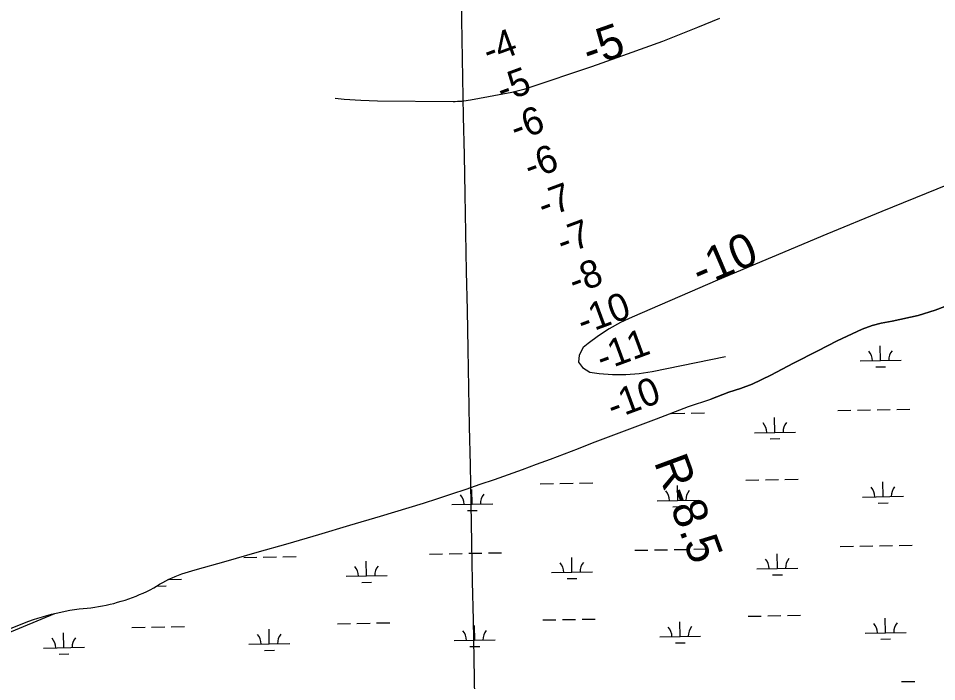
# Model space of a CAD drawing. Extents: x 3957609 to 3995875, y 234277 to 260273.
# Drawn here: x 3987141 to 3989385, y 251415 to 253036 of the extents above; entities that cross this region are included whole.
import ezdxf

# ---------------------------------------------------------------- set-up
doc = ezdxf.new("R2010")
doc.units = 0
for name, color, linetype in [('V-GRID-MAJR', 7, 'Continuous'), ('V-RIVR-EDGE', 7, 'Continuous'), ('V-RIVR-RANG', 7, 'Continuous'), ('V-RIVR-RANG-IDEN', 7, 'Continuous'), ('V-TOPO-MINR', 7, 'Continuous'), ('V-TOPO-MINR-IDEN', 7, 'Continuous'), ('V-WETL-SWMP', 7, 'Continuous')]:
    doc.layers.add(name, color=color, linetype=linetype)

msp = doc.modelspace()

# ---------------------------------------------------------------- linework, layer by layer
at = {"layer": 'V-GRID-MAJR'}
msp.add_spline([(3988472.963, 240204.959), (3988414.381, 243232.915), (3988297.143, 249292.685), (3988179.905, 255352.445), (3988121.249, 258384.254)], degree=3, dxfattribs=at)
at = {"layer": 'V-RIVR-EDGE'}
for points in [[(3989422.031, 252338.513), (3989381.343, 252322.915), (3989339.457, 252309.501), (3989275.918, 252295.636), (3989249.308, 252290.8), (3989227.466, 252285.582), (3989203.054, 252276.382), (3989142.134, 252247.622), (3989094.912, 252223.466), (3989035.583, 252193.518), (3988979.833, 252163.779), (3988934.588, 252142.011), (3988905.412, 252131.013), (3988877.025, 252122.399), (3988833.36, 252105.207)], [(3987800.273, 251752.858), (3987875.764, 251774.803), (3987951.192, 251796.954), (3988026.56, 251819.314), (3988061.517, 251829.83), (3988096.411, 251840.554), (3988131.242, 251851.482), (3988166.009, 251862.613), (3988200.708, 251873.946), (3988235.341, 251885.487), (3988269.906, 251897.228), (3988304.4, 251909.172), (3988338.825, 251921.319), (3988373.178, 251933.666), (3988407.457, 251946.214), (3988441.663, 251958.965), (3988475.793, 251971.917), (3988509.847, 251985.067), (3988543.824, 251998.418), (3988622.244, 252027.851), (3988700.571, 252057.537), (3988778.803, 252087.473), (3988833.36, 252105.207)], [(3987230.376, 251581.711), (3987233.632, 251582.51), (3987244.873, 251585.033), (3987256.166, 251587.331), (3987267.502, 251589.403), (3987278.876, 251591.247), (3987290.286, 251592.864), (3987299.772, 251593.563), (3987309.24, 251594.462), (3987318.689, 251595.56), (3987328.112, 251596.856), (3987337.506, 251598.351), (3987346.868, 251600.045), (3987356.19, 251601.933), (3987365.472, 251604.02), (3987374.704, 251606.301), (3987383.89, 251608.777), (3987393.02, 251611.446), (3987402.092, 251614.307), (3987411.101, 251617.359), (3987420.045, 251620.601), (3987428.917, 251624.029), (3987437.715, 251627.644), (3987446.436, 251631.443), (3987455.074, 251635.426), (3987463.626, 251639.59), (3987472.089, 251643.933), (3987479.302, 251648.523), (3987486.632, 251652.926), (3987494.07, 251657.141), (3987501.615, 251661.159), (3987509.262, 251664.985), (3987517.003, 251668.612), (3987524.837, 251672.038), (3987532.757, 251675.262), (3987540.754, 251678.28), (3987548.829, 251681.09), (3987556.972, 251683.695), (3987565.181, 251686.087), (3987573.446, 251688.269), (3987649.116, 251709.59), (3987724.724, 251731.121), (3987800.273, 251752.858)], [(3987110.75, 251532.093), (3987230.376, 251581.711)]]:
    msp.add_lwpolyline(points, dxfattribs=at)
at = {"layer": 'V-TOPO-MINR'}
for points in [[(3991117.101, 253316.577), (3989385.148, 252618.941), (3989250.773, 252564.266), (3989116.658, 252508.965), (3988982.935, 252452.725), (3988849.473, 252395.858), (3988640.838, 252306.096), (3988612.551, 252292.539), (3988585.133, 252277.536), (3988559.019, 252260.363), (3988533.774, 252241.744), (3988521.111, 252231.585), (3988511.418, 252212.694), (3988509.654, 252196.011), (3988519.786, 252182.641), (3988537.848, 252171.479), (3988560.61, 252168.435), (3988593.154, 252165.753), (3988625.62, 252165.257), (3988657.971, 252168.039), (3988690.244, 252173.007), (3988869.17, 252209.92)], [(3988854.563, 253035.338), (3988800.937, 253013.438), (3988715.114, 252979.869), (3988628.565, 252948.221), (3988541.531, 252917.853), (3988385.793, 252865.453), (3988376.213, 252862.445), (3988366.563, 252859.701), (3988356.81, 252857.351), (3988346.988, 252855.264), (3988245.946, 252835.938), (3988240.677, 252835.021), (3988235.392, 252834.221), (3988230.084, 252833.596), (3988224.759, 252833.089), (3988219.421, 252832.739), (3988214.079, 252832.482), (3988208.732, 252832.362), (3988203.382, 252832.335), (3988019.176, 252833.767), (3987978.303, 252835.082), (3987937.549, 252837.717), (3987915.439, 252840.233)]]:
    msp.add_lwpolyline(points, dxfattribs=at)
at = {"layer": 'V-WETL-SWMP'}
for p, q in [((3989247.978, 252199.666), (3989247.324, 252235.66)), ((3989197.986, 252198.757), (3989297.97, 252200.575)), ((3989236.261, 252184.02), (3989260.257, 252184.456)), ((3988737.494, 252070.293), (3988769.489, 252070.875)), ((3988785.486, 252071.166), (3988817.481, 252071.748)), ((3989143.335, 252077.673), (3989175.329, 252078.255)), ((3989191.327, 252078.545), (3989223.321, 252079.127)), ((3989239.319, 252079.418), (3989271.314, 252080)), ((3989287.311, 252080.291), (3989319.306, 252080.872)), ((3988989.691, 252024.129), (3988989.036, 252060.123)), ((3988939.699, 252023.22), (3989039.682, 252025.038)), ((3988977.973, 252008.482), (3989001.969, 252008.918)), ((3988416.568, 251898.256), (3988448.563, 251898.838)), ((3988464.56, 251899.129), (3988496.555, 251899.711)), ((3988512.553, 251900.002), (3988544.547, 251900.583)), ((3988752.201, 251857.922), (3988751.547, 251893.916)), ((3988918.393, 251907.381), (3988950.388, 251907.963)), ((3988966.386, 251908.254), (3988998.38, 251908.836)), ((3989014.378, 251909.126), (3989046.372, 251909.708)), ((3989254.026, 251867.046), (3989253.372, 251903.04)), ((3988250.376, 251848.797), (3988249.722, 251884.791)), ((3988200.384, 251847.888), (3988300.368, 251849.706)), ((3988702.209, 251857.013), (3988802.193, 251858.831)), ((3989204.034, 251866.137), (3989304.018, 251867.955)), ((3989242.309, 251851.4), (3989266.305, 251851.836)), ((3988238.659, 251833.15), (3988262.655, 251833.587)), ((3988740.484, 251842.275), (3988764.48, 251842.711)), ((3988647.558, 251735.928), (3988679.552, 251736.51)), ((3988695.55, 251736.801), (3988727.545, 251737.382)), ((3988743.542, 251737.673), (3988775.537, 251738.255)), ((3988791.534, 251738.546), (3988823.529, 251739.128)), ((3989149.383, 251745.053), (3989181.377, 251745.634)), ((3989197.375, 251745.925), (3989229.37, 251746.507)), ((3989245.367, 251746.798), (3989277.362, 251747.38)), ((3989293.359, 251747.671), (3989325.354, 251748.252)), ((3987691.9, 251718.551), (3987723.894, 251719.133)), ((3987739.892, 251719.424), (3987771.886, 251720.006)), ((3987787.884, 251720.296), (3987819.879, 251720.878)), ((3988145.733, 251726.803), (3988177.727, 251727.385)), ((3988193.725, 251727.676), (3988225.719, 251728.258)), ((3988241.717, 251728.549), (3988273.712, 251729.13)), ((3988289.709, 251729.421), (3988321.704, 251730.003)), ((3988493.914, 251682.384), (3988493.259, 251718.378)), ((3988995.739, 251691.509), (3988995.084, 251727.503)), ((3987992.089, 251673.259), (3987991.434, 251709.253)), ((3988945.747, 251690.6), (3989045.731, 251692.418)), ((3987942.097, 251672.35), (3988042.08, 251674.168)), ((3988443.922, 251681.475), (3988543.906, 251683.293)), ((3988482.196, 251666.737), (3988506.192, 251667.174)), ((3988984.021, 251675.862), (3989008.017, 251676.298)), ((3987479.266, 251648.501), (3987502.542, 251648.924)), ((3987508.214, 251664.461), (3987540.255, 251665.043)), ((3987980.371, 251657.613), (3988004.367, 251658.049)), ((3989020.426, 251576.506), (3989052.42, 251577.088)), ((3987920.791, 251556.512), (3987952.786, 251557.093)), ((3987968.783, 251557.384), (3988000.778, 251557.966)), ((3988016.776, 251558.257), (3988048.77, 251558.839)), ((3988422.616, 251565.636), (3988454.611, 251566.218)), ((3988470.609, 251566.509), (3988502.603, 251567.091)), ((3988518.601, 251567.382), (3988550.595, 251567.963)), ((3988758.249, 251525.302), (3988757.595, 251561.296)), ((3988924.442, 251574.761), (3988956.436, 251575.343)), ((3988972.434, 251575.634), (3989004.428, 251576.216)), ((3989260.074, 251534.426), (3989259.42, 251570.42)), ((3987252.774, 251497.927), (3987252.12, 251533.921)), ((3987418.966, 251547.387), (3987450.961, 251547.969)), ((3987466.958, 251548.26), (3987498.953, 251548.841)), ((3987514.95, 251549.132), (3987546.945, 251549.714)), ((3987754.599, 251507.052), (3987753.945, 251543.046)), ((3988256.424, 251516.177), (3988255.77, 251552.171)), ((3989210.083, 251533.517), (3989310.066, 251535.335)), ((3988206.432, 251515.268), (3988306.416, 251517.086)), ((3988708.257, 251524.393), (3988808.241, 251526.211)), ((3988746.532, 251509.655), (3988770.528, 251510.091)), ((3989248.357, 251518.78), (3989272.353, 251519.216)), ((3987202.782, 251497.018), (3987302.766, 251498.836)), ((3987704.607, 251506.143), (3987804.591, 251507.961)), ((3987742.882, 251491.406), (3987766.878, 251491.842)), ((3988244.707, 251500.53), (3988268.703, 251500.967)), ((3987241.057, 251482.281), (3987265.053, 251482.717)), ((3989299.407, 251415.051), (3989331.402, 251415.632))]:
    msp.add_line(p, q, dxfattribs=at)
for points in [[(3988407.458, 251946.215), (3988441.663, 251958.965), (3988475.794, 251971.916), (3988509.847, 251985.067), (3988543.823, 251998.417), (3988622.244, 252027.852), (3988700.571, 252057.537), (3988778.802, 252087.472), (3988833.36, 252105.206), (3988877.024, 252122.4), (3988905.412, 252131.013), (3988934.589, 252142.012), (3988979.832, 252163.779), (3989035.584, 252193.519), (3989094.911, 252223.467), (3989142.134, 252247.623), (3989203.054, 252276.382), (3989227.467, 252285.582), (3989249.308, 252290.801), (3989275.917, 252295.636), (3989339.457, 252309.501), (3989381.342, 252322.916), (3989422.031, 252338.513)], [(3987114.184, 251541.867), (3987156.65, 251558.637), (3987167.432, 251562.703), (3987178.293, 251566.554), (3987189.228, 251570.186), (3987200.234, 251573.6), (3987211.306, 251576.792), (3987222.44, 251579.763), (3987233.631, 251582.51), (3987244.874, 251585.033), (3987256.166, 251587.331), (3987267.501, 251589.403), (3987278.876, 251591.247), (3987290.285, 251592.864), (3987299.772, 251593.562), (3987309.241, 251594.461), (3987318.69, 251595.559), (3987328.113, 251596.856), (3987337.507, 251598.351), (3987346.868, 251600.044), (3987356.19, 251601.934), (3987365.471, 251604.02), (3987374.705, 251606.302), (3987383.89, 251608.778), (3987393.02, 251611.447), (3987402.092, 251614.307), (3987411.101, 251617.359), (3987420.044, 251620.6), (3987428.917, 251624.029), (3987437.716, 251627.644), (3987446.436, 251631.443), (3987455.074, 251635.426), (3987463.626, 251639.59), (3987472.089, 251643.934), (3987479.302, 251648.524), (3987486.631, 251652.927), (3987494.07, 251657.14), (3987501.615, 251661.16), (3987509.262, 251664.985), (3987517.004, 251668.611), (3987524.837, 251672.038), (3987532.756, 251675.261), (3987540.755, 251678.28), (3987548.829, 251681.091), (3987556.972, 251683.695), (3987565.18, 251686.087), (3987573.447, 251688.268), (3987649.115, 251709.59), (3987724.724, 251731.12), (3987800.273, 251752.858), (3987875.763, 251774.803), (3987951.192, 251796.954), (3988026.56, 251819.313), (3988061.517, 251829.831), (3988096.411, 251840.553), (3988131.242, 251851.481), (3988166.008, 251862.612), (3988200.708, 251873.947), (3988235.341, 251885.486), (3988269.906, 251897.227), (3988304.401, 251909.171), (3988338.825, 251921.318), (3988373.178, 251933.666), (3988407.458, 251946.215)]]:
    msp.add_lwpolyline(points, dxfattribs=at)
for centre, start, end in [((3989192.736, 252199.137), 0.269879, 41.813537), ((3989303.203, 252201.145), 140.269876, 181.813534), ((3989044.916, 252025.608), 140.269876, 181.813534), ((3988934.448, 252023.599), 0.269879, 41.813537), ((3989309.251, 251868.525), 140.269876, 181.813534), ((3988195.134, 251848.267), 0.269879, 41.813537), ((3988305.601, 251850.276), 140.269876, 181.813534), ((3988696.959, 251857.392), 0.269879, 41.813537), ((3988807.426, 251859.401), 140.269876, 181.813534), ((3989198.784, 251866.517), 0.269879, 41.813537), ((3988940.496, 251690.979), 0.269879, 41.813537), ((3989050.964, 251692.988), 140.269876, 181.813534), ((3987936.846, 251672.73), 0.269879, 41.813537), ((3988047.314, 251674.738), 140.269876, 181.813534), ((3988438.671, 251681.854), 0.269879, 41.813537), ((3988549.139, 251683.863), 140.269876, 181.813534), ((3987545.489, 251665.613), 180.274806, 181.813534), ((3989204.832, 251533.897), 0.269879, 41.813537), ((3989315.299, 251535.905), 140.269876, 181.813534), ((3988201.182, 251515.647), 0.269879, 41.813537), ((3988311.649, 251517.656), 140.269876, 181.813534), ((3988703.007, 251524.772), 0.269879, 41.813537), ((3988813.474, 251526.781), 140.269876, 181.813534), ((3987197.532, 251497.398), 0.269879, 41.813537), ((3987307.999, 251499.406), 140.269876, 181.813534), ((3987699.357, 251506.523), 0.269879, 41.813537), ((3987809.824, 251508.531), 140.269876, 181.813534)]:
    msp.add_arc(centre, 35.246, start, end, dxfattribs=at)

# ---------------------------------------------------------------- texts
at = {"layer": 'V-RIVR-RANG'}
for s, p in [('-4', (3988290.466, 252923.078)), ('-5', (3988324.193, 252829.059)), ('-6', (3988357.428, 252734.657)), ('-6', (3988391.288, 252640.457)), ('-7', (3988424.8, 252546.251)), ('-7', (3988471.25, 252456.771)), ('-8', (3988500.043, 252360.944)), ('-10', (3988520.932, 252262.017)), ('-11', (3988567.861, 252172.74)), ('-10', (3988594.162, 252054.657))]:
    msp.add_text(s, height=67, rotation=20.2515, dxfattribs=at).set_placement(p)
at = {"layer": 'V-RIVR-RANG-IDEN'}
msp.add_text('R-8.5', height=83, rotation=290.247105, dxfattribs=at).set_placement((3988693.566, 251951.853))
at = {"layer": 'V-TOPO-MINR-IDEN'}
for s, rotation, p in [('-5', 19.234735, (3988536.193, 252915.99)), ('-10', 23.078237, (3988807.233, 252377.86))]:
    msp.add_text(s, height=83, rotation=rotation, dxfattribs=at).set_placement(p)

doc.saveas('drawing.dxf')
